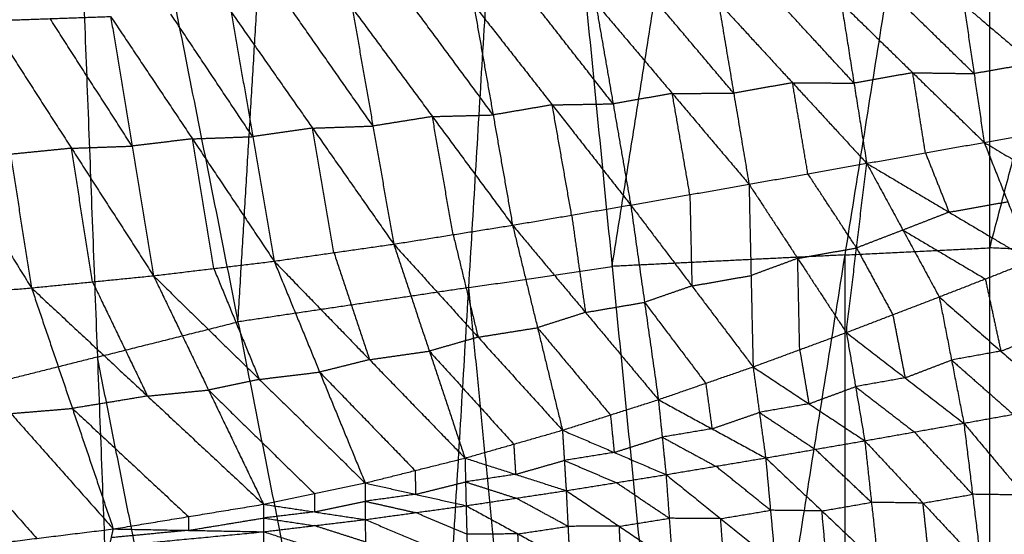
# Model space of a CAD drawing. Header units: millimetres. Extents: x -106 to 110, y -96 to 120.
# Tile 745 of 1020: x -7 to 2, y 44 to 49. Entities that reach past the tile are written whole.
import ezdxf

# ---------------------------------------------------------------- set-up
doc = ezdxf.new("R2010")
doc.units = ezdxf.units.MM
doc.header["$MEASUREMENT"] = 0
doc.layers.add('Default', color=7, linetype='Continuous', true_color=0x000000)

msp = doc.modelspace()

# ---------------------------------------------------------------- linework, layer by layer
at = {"layer": 'Default'}
for points in [[(-0.7935, 38.4819, 3.7488), (0.5128, 46.6791, 3.779), (1.8192, 54.8763, 3.8092)], [(1.8192, 38.6103, 3.7488), (1.8192, 46.7433, 3.779), (1.8192, 54.8763, 3.8092)], [(-1.5906, 46.5758, 3.779), (-0.9375, 50.6744, 3.7941), (-0.2843, 54.773, 3.8092)], [(1.8192, 46.7433, 3.779), (2.8709, 50.7582, 3.7941), (3.9227, 54.773, 3.8092)], [(-3.3809, 38.0981, 3.7488), (-2.8844, 46.3839, 3.779), (-2.3878, 54.6697, 3.8092)], [(-2.3878, 54.6697, 3.8092), (-1.5906, 46.5758, 3.779), (-0.7935, 38.4819, 3.7488)], [(1.8192, 38.6103, 3.7488), (3.9227, 46.64, 3.779), (6.0262, 54.6697, 3.8092)], [(-4.9676, 46.0749, 3.779), (-4.7193, 50.2178, 3.7941), (-4.4711, 54.3607, 3.8092)], [(-6.5543, 54.0516, 3.8092), (-6.2363, 45.7571, 3.779), (-5.9183, 37.4625, 3.7488)], [(-6.5543, 54.0516, 3.8092), (-4.9676, 46.0749, 3.779), (-3.3809, 38.0981, 3.7488)], [(-10.6401, 53.0282, 3.8092), (-8.2792, 45.2453, 3.779), (-5.9183, 37.4625, 3.7488)], [(-3.7492, 47.8428, -1.8362), (-4.1158, 48.3665, -2.0719), (-4.4823, 48.8901, -2.3077)], [(-3.9365, 48.9088, -2.248), (-3.7492, 47.8428, -1.8362), (-3.562, 46.7768, -1.4244)], [(-3.9365, 48.9088, -2.248), (-3.2128, 47.9284, -1.7917), (-2.4891, 46.9479, -1.3354)], [(-2.6644, 47.9431, -1.724), (-3.0263, 48.4333, -1.9521), (-3.3881, 48.9236, -2.1803)], [(-2.8397, 48.9383, -2.1126), (-2.6644, 47.9431, -1.724), (-2.4891, 46.9479, -1.3354)], [(-2.8397, 48.9383, -2.1126), (-2.1312, 48.0341, -1.6747), (-1.4226, 47.1299, -1.2369)], [(-1.5813, 48.0432, -1.5994), (-1.9356, 48.4953, -1.8184), (-2.2899, 48.9474, -2.0373)], [(-1.7401, 48.9566, -1.962), (-1.5813, 48.0432, -1.5994), (-1.4226, 47.1299, -1.2369)], [(-1.7401, 48.9566, -1.962), (-1.0473, 48.137, -1.5449), (-0.3545, 47.3174, -1.1279)], [(-0.4929, 48.1392, -1.4613), (-0.8393, 48.549, -1.6698), (-1.1857, 48.9587, -1.8783)], [(-0.6314, 48.9609, -1.7946), (-0.4929, 48.1392, -1.4613), (-0.3545, 47.3174, -1.1279)], [(-0.6314, 48.9609, -1.7946), (0.0382, 48.2337, -1.4017), (0.7077, 47.5064, -1.0088)], [(0.5927, 48.2299, -1.3098), (0.258, 48.5935, -1.5063), (-0.0768, 48.9571, -1.7027)], [(0.4778, 48.9533, -1.6108), (0.5927, 48.2299, -1.3098), (0.7077, 47.5064, -1.0088)], [(0.4778, 48.9533, -1.6108), (1.1228, 48.3242, -1.2457), (1.7678, 47.6951, -0.8805)], [(1.6765, 48.3161, -1.1465), (1.354, 48.6306, -1.329), (1.0315, 48.9452, -1.5116)], [(1.5852, 48.9371, -1.4124), (1.6765, 48.3161, -1.1465), (1.7678, 47.6951, -0.8805)], [(1.5852, 48.9371, -1.4124), (2.2081, 48.4087, -1.0789), (2.831, 47.8802, -0.7454)], [(-7.211, 48.7931, -2.5592), (-6.664, 48.8125, -2.5151), (-6.1169, 48.8319, -2.4709)], [(-5.9237, 47.6616, -2.0215), (-6.2938, 48.2371, -2.2683), (-6.664, 48.8125, -2.5151)], [(-6.1169, 48.8319, -2.4709), (-5.9237, 47.6616, -2.0215), (-5.7305, 46.4913, -1.5721)], [(-6.1169, 48.8319, -2.4709), (-5.3791, 47.7273, -1.9871), (-4.6414, 46.6227, -1.5033)], [(-4.8347, 47.747, -1.9354), (-5.2036, 48.2993, -2.1773), (-5.5725, 48.8516, -2.4192)], [(-5.0281, 48.8713, -2.3674), (-4.8347, 47.747, -1.9354), (-4.6414, 46.6227, -1.5033)], [(-5.0281, 48.8713, -2.3674), (-4.295, 47.8241, -1.8959), (-3.562, 46.7768, -1.4244)], [(-8.3047, 48.7546, -2.6314), (-7.5682, 47.5682, -2.1313), (-6.8317, 46.3818, -1.6312)], [(-7.211, 48.7931, -2.5592), (-7.0213, 47.5874, -2.0952), (-6.8317, 46.3818, -1.6312)], [(-7.211, 48.7931, -2.5592), (-6.4708, 47.6422, -2.0657), (-5.7305, 46.4913, -1.5721)], [(2.2081, 48.4087, -1.0789), (1.9423, 48.3624, -1.1127), (1.6765, 48.3161, -1.1465)], [(1.1228, 48.3242, -1.2457), (0.8578, 48.277, -1.2777), (0.5927, 48.2299, -1.3098)], [(1.2378, 47.6008, -0.9446), (1.1803, 47.9625, -1.0952), (1.1228, 48.3242, -1.2457)], [(1.1228, 48.3242, -1.2457), (1.3997, 48.3201, -1.1961), (1.6765, 48.3161, -1.1465)], [(0.0382, 48.2337, -1.4017), (-0.2274, 48.1864, -1.4315), (-0.4929, 48.1392, -1.4613)], [(0.1766, 47.4119, -1.0683), (0.1074, 47.8228, -1.235), (0.0382, 48.2337, -1.4017)], [(0.0382, 48.2337, -1.4017), (0.3155, 48.2318, -1.3557), (0.5927, 48.2299, -1.3098)], [(-1.0473, 48.137, -1.5449), (-1.3143, 48.0901, -1.5722), (-1.5813, 48.0432, -1.5994)], [(-1.0473, 48.137, -1.5449), (-0.7701, 48.1381, -1.5031), (-0.4929, 48.1392, -1.4613)], [(-0.8886, 47.2236, -1.1824), (-0.9679, 47.6803, -1.3637), (-1.0473, 48.137, -1.5449)], [(-2.1312, 48.0341, -1.6747), (-2.3978, 47.9886, -1.6994), (-2.6644, 47.9431, -1.724)], [(-2.1312, 48.0341, -1.6747), (-1.8563, 48.0387, -1.6371), (-1.5813, 48.0432, -1.5994)], [(-1.9559, 47.0389, -1.2862), (-2.0435, 47.5365, -1.4804), (-2.1312, 48.0341, -1.6747)], [(-3.2128, 47.9284, -1.7917), (-3.481, 47.8856, -1.8139), (-3.7492, 47.8428, -1.8362)], [(-3.2128, 47.9284, -1.7917), (-2.9386, 47.9357, -1.7579), (-2.6644, 47.9431, -1.724)], [(-3.0256, 46.8624, -1.3799), (-3.1192, 47.3954, -1.5858), (-3.2128, 47.9284, -1.7917)], [(-4.295, 47.8241, -1.8959), (-4.5649, 47.7856, -1.9156), (-4.8347, 47.747, -1.9354)], [(-4.295, 47.8241, -1.8959), (-4.0221, 47.8335, -1.866), (-3.7492, 47.8428, -1.8362)], [(-4.1017, 46.6998, -1.4639), (-4.1983, 47.2619, -1.6799), (-4.295, 47.8241, -1.8959)], [(1.7678, 47.6951, -0.8805), (2.2994, 47.7877, -0.813), (2.831, 47.8802, -0.7454)], [(-5.3791, 47.7273, -1.9871), (-5.1069, 47.7372, -1.9613), (-4.8347, 47.747, -1.9354)], [(-6.4708, 47.6422, -2.0657), (-6.7461, 47.6148, -2.0804), (-7.0213, 47.5874, -2.0952)], [(-6.4708, 47.6422, -2.0657), (-6.1972, 47.6519, -2.0436), (-5.9237, 47.6616, -2.0215)], [(-6.2811, 46.4365, -1.6017), (-6.3759, 47.0394, -1.8337), (-6.4708, 47.6422, -2.0657)], [(-5.3791, 47.7273, -1.9871), (-5.6514, 47.6945, -2.0043), (-5.9237, 47.6616, -2.0215)], [(-5.186, 46.557, -1.5377), (-5.2826, 47.1422, -1.7624), (-5.3791, 47.7273, -1.9871)], [(0.7077, 47.5064, -1.0088), (1.2378, 47.6008, -0.9446), (1.7678, 47.6951, -0.8805)], [(1.7678, 47.6951, -0.8805), (1.9808, 47.1598, -0.4177), (2.1939, 46.6245, 0.0451)], [(1.7678, 47.6951, -0.8805), (2.3983, 47.3209, -0.4172), (3.0287, 46.9467, 0.0462)], [(1.2378, 47.6008, -0.9446), (1.3443, 47.3331, -0.7132), (1.4508, 47.0655, -0.4819)], [(-0.3545, 47.3174, -1.1279), (0.1766, 47.4119, -1.0683), (0.7077, 47.5064, -1.0088)], [(0.524, 45.979, 0.0429), (0.6158, 46.7427, -0.4829), (0.7077, 47.5064, -1.0088)], [(0.7077, 47.5064, -1.0088), (1.0349, 46.9035, -0.4824), (1.3622, 46.3005, 0.0439)], [(0.7077, 47.5064, -1.0088), (1.4508, 47.0655, -0.4819), (2.1939, 46.6245, 0.0451)], [(0.6158, 46.7427, -0.4829), (0.3962, 47.0773, -0.7756), (0.1766, 47.4119, -1.0683)], [(-1.4226, 47.1299, -1.2369), (-0.8886, 47.2236, -1.1824), (-0.3545, 47.3174, -1.1279)], [(-0.3545, 47.3174, -1.1279), (-0.3363, 46.4931, -0.5429), (-0.3181, 45.6687, 0.0421)], [(-0.3545, 47.3174, -1.1279), (0.0847, 46.6482, -0.5425), (0.524, 45.979, 0.0429)], [(-0.8886, 47.2236, -1.1824), (-0.8794, 46.8115, -0.8899), (-0.8703, 46.3993, -0.5974)], [(-2.4891, 46.9479, -1.3354), (-1.9559, 47.0389, -1.2862), (-1.4226, 47.1299, -1.2369)], [(-1.4226, 47.1299, -1.2369), (-1.2978, 46.2513, -0.5978), (-1.173, 45.3726, 0.0413)], [(-1.4226, 47.1299, -1.2369), (-0.8703, 46.3993, -0.5974), (-0.3181, 45.6687, 0.0421)], [(1.4508, 47.0655, -0.4819), (1.7158, 47.1126, -0.4498), (1.9808, 47.1598, -0.4177)], [(-1.9559, 47.0389, -1.2862), (-1.8935, 46.5996, -0.9666), (-1.8311, 46.1603, -0.6471)], [(1.4508, 47.0655, -0.4819), (1.2429, 46.9845, -0.4821), (1.0349, 46.9035, -0.4824)], [(-3.562, 46.7768, -1.4244), (-3.0256, 46.8624, -1.3799), (-2.4891, 46.9479, -1.3354)], [(-2.4891, 46.9479, -1.3354), (-2.2639, 46.0223, -0.6474), (-2.0387, 45.0968, 0.0407)], [(-2.4891, 46.9479, -1.3354), (-1.8311, 46.1603, -0.6471), (-1.173, 45.3726, 0.0413)], [(-3.0256, 46.8624, -1.3799), (-2.913, 46.3996, -1.0359), (-2.8004, 45.9368, -0.6918)], [(1.0349, 46.9035, -0.4824), (0.8254, 46.8231, -0.4827), (0.6158, 46.7427, -0.4829)], [(1.0349, 46.9035, -0.4824), (1.4065, 46.683, -0.219), (1.778, 46.4625, 0.0445)], [(-4.6414, 46.6227, -1.5033), (-4.1017, 46.6998, -1.4639), (-3.562, 46.7768, -1.4244)], [(-3.562, 46.7768, -1.4244), (-3.2402, 45.811, -0.6921), (-2.9185, 44.8452, 0.0403)], [(-3.562, 46.7768, -1.4244), (-2.8004, 45.9368, -0.6918), (-2.0387, 45.0968, 0.0407)], [(-4.1017, 46.6998, -1.4639), (-3.9408, 46.2169, -1.0977), (-3.78, 45.7339, -0.7315)], [(0.5128, 46.6791, 3.779), (-0.5389, 46.6275, 3.779), (-1.5906, 46.5758, 3.779)], [(0.0847, 46.6482, -0.5425), (0.3503, 46.6955, -0.5127), (0.6158, 46.7427, -0.4829)], [(0.5128, 46.6791, 3.779), (1.166, 46.7112, 3.779), (1.8192, 46.7433, 3.779)], [(0.5128, 38.5461, 3.7488), (0.5128, 42.6126, 3.7639), (0.5128, 46.6791, 3.779)], [(0.6158, 46.7427, -0.4829), (0.7795, 46.4412, -0.2197), (0.9431, 46.1397, 0.0434)], [(3.9227, 46.64, 3.779), (2.8709, 46.6916, 3.779), (1.8192, 46.7433, 3.779)], [(-5.7305, 46.4913, -1.5721), (-5.186, 46.557, -1.5377), (-4.6414, 46.6227, -1.5033)], [(-4.6414, 46.6227, -1.5033), (-4.2304, 45.6217, -0.7317), (-3.8194, 44.6207, 0.04)], [(-4.6414, 46.6227, -1.5033), (-3.78, 45.7339, -0.7315), (-2.9185, 44.8452, 0.0403)], [(-2.8844, 46.3839, 3.779), (-2.2375, 46.4798, 3.779), (-1.5906, 46.5758, 3.779)], [(0.0847, 46.6482, -0.5425), (-0.1258, 46.5706, -0.5427), (-0.3363, 46.4931, -0.5429)], [(0.1029, 45.8239, 0.0425), (0.0938, 46.2361, -0.25), (0.0847, 46.6482, -0.5425)], [(1.3622, 46.3005, 0.0439), (1.778, 46.4625, 0.0445), (2.1939, 46.6245, 0.0451)], [(-6.8317, 46.3818, -1.6312), (-6.2811, 46.4365, -1.6017), (-5.7305, 46.4913, -1.5721)], [(-5.7305, 46.4913, -1.5721), (-5.2337, 45.4599, -0.7661), (-4.7368, 44.4286, 0.0399)], [(-5.7305, 46.4913, -1.5721), (-4.7749, 45.556, -0.766), (-3.8194, 44.6207, 0.04)], [(-5.186, 46.557, -1.5377), (-4.9805, 46.0565, -1.1519), (-4.7749, 45.556, -0.766)], [(-0.8703, 46.3993, -0.5974), (-0.6033, 46.4462, -0.5702), (-0.3363, 46.4931, -0.5429)], [(-6.2811, 46.4365, -1.6017), (-6.0327, 45.9209, -1.1986), (-5.7842, 45.4052, -0.7956)], [(-0.8703, 46.3993, -0.5974), (-1.0841, 46.3253, -0.5976), (-1.2978, 46.2513, -0.5978)], [(1.778, 46.4625, 0.0445), (1.8483, 46.1366, -0.2243), (1.9187, 45.8107, -0.4931)], [(-7.9417, 46.2896, -1.68), (-7.3867, 46.3357, -1.6556), (-6.8317, 46.3818, -1.6312)], [(-6.8317, 46.3818, -1.6312), (-6.4624, 45.2937, -0.7955), (-6.0931, 44.2056, 0.0402)], [(-6.8317, 46.3818, -1.6312), (-5.7842, 45.4052, -0.7956), (-4.7368, 44.4286, 0.0399)], [(-2.8844, 46.3839, 3.779), (-3.926, 46.2294, 3.779), (-4.9676, 46.0749, 3.779)], [(-2.0872, 38.29, 3.7488), (-2.4858, 42.3369, 3.7639), (-2.8844, 46.3839, 3.779)], [(-7.9417, 46.2896, -1.68), (-7.0174, 45.2476, -0.8199), (-6.0931, 44.2056, 0.0402)], [(-1.8311, 46.1603, -0.6471), (-1.5644, 46.2058, -0.6224), (-1.2978, 46.2513, -0.5978)], [(-1.2978, 46.2513, -0.5978), (-1.0216, 45.886, -0.2781), (-0.7455, 45.5207, 0.0417)], [(0.524, 45.979, 0.0429), (0.9431, 46.1397, 0.0434), (1.3622, 46.3005, 0.0439)], [(1.3622, 46.3005, 0.0439), (1.4733, 45.7305, -0.4361), (1.5844, 45.1605, -0.9162)], [(1.3622, 46.3005, 0.0439), (1.9187, 45.8107, -0.4931), (2.4752, 45.3209, -1.0302)], [(-1.8311, 46.1603, -0.6471), (-2.0475, 46.0913, -0.6472), (-2.2639, 46.0223, -0.6474)], [(0.9431, 46.1397, 0.0434), (0.9986, 45.8548, -0.1966), (1.0542, 45.5698, -0.4366)], [(-6.2363, 45.7571, 3.779), (-5.602, 45.916, 3.779), (-4.9676, 46.0749, 3.779)], [(-2.8004, 45.9368, -0.6918), (-2.5321, 45.9796, -0.6696), (-2.2639, 46.0223, -0.6474)], [(-2.2639, 46.0223, -0.6474), (-1.9349, 45.6285, -0.3032), (-1.6058, 45.2347, 0.041)], [(-0.3181, 45.6687, 0.0421), (0.1029, 45.8239, 0.0425), (0.524, 45.979, 0.0429)], [(0.524, 45.979, 0.0429), (0.607, 45.4904, -0.3812), (0.69, 45.0018, -0.8053)], [(0.524, 45.979, 0.0429), (1.0542, 45.5698, -0.4366), (1.5844, 45.1605, -0.9162)], [(1.9187, 45.8107, -0.4931), (2.1266, 45.8917, -0.4928), (2.3345, 45.9727, -0.4926)], [(-2.8004, 45.9368, -0.6918), (-3.0203, 45.8739, -0.692), (-3.2402, 45.811, -0.6921)], [(-3.78, 45.7339, -0.7315), (-3.5101, 45.7725, -0.7118), (-3.2402, 45.811, -0.6921)], [(-3.2402, 45.811, -0.6921), (-2.8594, 45.391, -0.3258), (-2.4786, 44.971, 0.0405)], [(0.1029, 45.8239, 0.0425), (0.1444, 45.5796, -0.1696), (0.1859, 45.3352, -0.3816)], [(1.9187, 45.8107, -0.4931), (1.696, 45.7706, -0.4646), (1.4733, 45.7305, -0.4361)], [(-6.2363, 45.7571, 3.779), (-7.2578, 45.5012, 3.779), (-8.2792, 45.2453, 3.779)], [(-4.6496, 37.7803, 3.7488), (-5.443, 41.7687, 3.7639), (-6.2363, 45.7571, 3.779)], [(-3.78, 45.7339, -0.7315), (-4.0052, 45.6778, -0.7316), (-4.2304, 45.6217, -0.7317)], [(1.0542, 45.5698, -0.4366), (1.2637, 45.6501, -0.4364), (1.4733, 45.7305, -0.4361)], [(1.4733, 45.7305, -0.4361), (1.7515, 45.4856, -0.7046), (2.0298, 45.2407, -0.9732)], [(-4.7749, 45.556, -0.766), (-4.5027, 45.5888, -0.7488), (-4.2304, 45.6217, -0.7317)], [(-4.2304, 45.6217, -0.7317), (-3.7997, 45.1773, -0.3458), (-3.3689, 44.7329, 0.0401)], [(-1.173, 45.3726, 0.0413), (-0.7455, 45.5207, 0.0417), (-0.3181, 45.6687, 0.0421)], [(-0.3181, 45.6687, 0.0421), (-0.2613, 45.2579, -0.3289), (-0.2045, 44.847, -0.6999)], [(-0.3181, 45.6687, 0.0421), (0.1859, 45.3352, -0.3816), (0.69, 45.0018, -0.8053)], [(-4.7749, 45.556, -0.766), (-5.0043, 45.508, -0.7661), (-5.2337, 45.4599, -0.7661)], [(-0.7455, 45.5207, 0.0417), (-0.7171, 45.3153, -0.1438), (-0.6888, 45.1098, -0.3293)], [(1.0542, 45.5698, -0.4366), (0.8306, 45.5301, -0.4089), (0.607, 45.4904, -0.3812)], [(-5.7842, 45.4052, -0.7956), (-5.509, 45.4326, -0.7809), (-5.2337, 45.4599, -0.7661)], [(-5.2337, 45.4599, -0.7661), (-4.7559, 44.9923, -0.363), (-4.2781, 44.5246, 0.04)], [(0.1859, 45.3352, -0.3816), (0.3965, 45.4128, -0.3814), (0.607, 45.4904, -0.3812)], [(0.607, 45.4904, -0.3812), (0.8721, 45.2858, -0.621), (1.1372, 45.0811, -0.8607)], [(-5.7842, 45.4052, -0.7956), (-6.1233, 45.3494, -0.7956), (-6.4624, 45.2937, -0.7955)], [(-2.0387, 45.0968, 0.0407), (-1.6058, 45.2347, 0.041), (-1.173, 45.3726, 0.0413)], [(-1.173, 45.3726, 0.0413), (-1.1384, 45.0344, -0.28), (-1.1038, 44.6962, -0.6013)], [(-1.173, 45.3726, 0.0413), (-0.6888, 45.1098, -0.3293), (-0.2045, 44.847, -0.6999)], [(0.1859, 45.3352, -0.3816), (-0.0377, 45.2966, -0.3553), (-0.2613, 45.2579, -0.3289)], [(-7.0174, 45.2476, -0.8199), (-6.7399, 45.2706, -0.8077), (-6.4624, 45.2937, -0.7955)], [(-6.4624, 45.2937, -0.7955), (-5.9387, 44.8054, -0.3777), (-5.4149, 44.3171, 0.0401)], [(-0.6888, 45.1098, -0.3293), (-0.475, 45.1838, -0.3291), (-0.2613, 45.2579, -0.3289)], [(-0.2613, 45.2579, -0.3289), (-0.0093, 45.0911, -0.5408), (0.2427, 44.9244, -0.7526)], [(1.5844, 45.1605, -0.9162), (2.0298, 45.2407, -0.9732), (2.4752, 45.3209, -1.0302)], [(-7.7083, 45.1626, -0.8196), (-7.2462, 44.6416, -0.3896), (-6.784, 44.1206, 0.0405)], [(-1.6058, 45.2347, 0.041), (-1.5886, 45.0656, -0.1196), (-1.5713, 44.8965, -0.2803)], [(0.69, 45.0018, -0.8053), (1.1372, 45.0811, -0.8607), (1.5844, 45.1605, -0.9162)], [(1.5844, 45.1605, -0.9162), (1.663, 44.5185, -1.1874), (1.7416, 43.8765, -1.4587)], [(1.5844, 45.1605, -0.9162), (2.1273, 44.5119, -1.2756), (2.6702, 43.8634, -1.635)], [(-2.9185, 44.8452, 0.0403), (-2.4786, 44.971, 0.0405), (-2.0387, 45.0968, 0.0407)], [(-2.0387, 45.0968, 0.0407), (-2.0219, 44.8242, -0.2344), (-2.005, 44.5517, -0.5095)], [(-2.0387, 45.0968, 0.0407), (-1.5713, 44.8965, -0.2803), (-1.1038, 44.6962, -0.6013)], [(-0.6888, 45.1098, -0.3293), (-0.9136, 45.0721, -0.3046), (-1.1384, 45.0344, -0.28)], [(1.663, 44.5185, -1.1874), (1.4001, 44.7998, -1.0241), (1.1372, 45.0811, -0.8607)], [(-1.5713, 44.8965, -0.2803), (-1.3548, 44.9655, -0.2801), (-1.1384, 45.0344, -0.28)], [(-1.1384, 45.0344, -0.28), (-0.8963, 44.903, -0.4653), (-0.6542, 44.7716, -0.6506)], [(-0.2045, 44.847, -0.6999), (0.2427, 44.9244, -0.7526), (0.69, 45.0018, -0.8053)], [(0.69, 45.0018, -0.8053), (0.7505, 44.446, -1.0462), (0.811, 43.8902, -1.2872)], [(0.69, 45.0018, -0.8053), (1.2158, 44.4391, -1.132), (1.7416, 43.8765, -1.4587)], [(-2.4786, 44.971, 0.0405), (-2.4702, 44.8347, -0.0971), (-2.4617, 44.6985, -0.2346)], [(-1.5713, 44.8965, -0.2803), (-1.7966, 44.8604, -0.2573), (-2.0219, 44.8242, -0.2344)], [(0.7505, 44.446, -1.0462), (0.4966, 44.6852, -0.8994), (0.2427, 44.9244, -0.7526)], [(-3.8194, 44.6207, 0.04), (-3.3689, 44.7329, 0.0401), (-2.9185, 44.8452, 0.0403)], [(-2.9185, 44.8452, 0.0403), (-2.9135, 44.6304, -0.1921), (-2.9085, 44.4156, -0.4245)], [(-2.9185, 44.8452, 0.0403), (-2.4617, 44.6985, -0.2346), (-2.005, 44.5517, -0.5095)], [(-2.4617, 44.6985, -0.2346), (-2.2418, 44.7614, -0.2345), (-2.0219, 44.8242, -0.2344)], [(-2.0219, 44.8242, -0.2344), (-1.7881, 44.7241, -0.3949), (-1.5544, 44.624, -0.5554)], [(-1.1038, 44.6962, -0.6013), (-0.6542, 44.7716, -0.6506), (-0.2045, 44.847, -0.6999)], [(-0.2045, 44.847, -0.6999), (-0.1611, 44.3742, -0.9121), (-0.1176, 43.9015, -1.1242)], [(-0.2045, 44.847, -0.6999), (0.3032, 44.3686, -0.9935), (0.811, 43.8902, -1.2872)], [(-3.3689, 44.7329, 0.0401), (-3.3665, 44.6255, -0.076), (-3.364, 44.5181, -0.1922)], [(-0.1611, 44.3742, -0.9121), (-0.4076, 44.5729, -0.7813), (-0.6542, 44.7716, -0.6506)], [(-4.7368, 44.4286, 0.0399), (-4.2781, 44.5246, 0.04), (-3.8194, 44.6207, 0.04)], [(-3.8194, 44.6207, 0.04), (-3.8192, 44.4555, -0.1533), (-3.8191, 44.2904, -0.3465)], [(-3.8194, 44.6207, 0.04), (-3.364, 44.5181, -0.1922), (-2.9085, 44.4156, -0.4245)], [(-3.364, 44.5181, -0.1922), (-3.1387, 44.5743, -0.1922), (-2.9135, 44.6304, -0.1921)], [(-2.4617, 44.6985, -0.2346), (-2.6876, 44.6644, -0.2134), (-2.9135, 44.6304, -0.1921)], [(-2.9135, 44.6304, -0.1921), (-2.6851, 44.557, -0.3295), (-2.4568, 44.4836, -0.467)], [(-2.005, 44.5517, -0.5095), (-1.5544, 44.624, -0.5554), (-1.1038, 44.6962, -0.6013)], [(-1.0751, 44.3018, -0.7866), (-1.3148, 44.4629, -0.671), (-1.5544, 44.624, -0.5554)], [(-1.1038, 44.6962, -0.6013), (-1.0751, 44.3018, -0.7866), (-1.0464, 43.9074, -0.9718)], [(-1.1038, 44.6962, -0.6013), (-0.6107, 44.2988, -0.8628), (-0.1176, 43.9015, -1.1242)], [(-2.9085, 44.4156, -0.4245), (-2.4568, 44.4836, -0.467), (-2.005, 44.5517, -0.5095)], [(-2.005, 44.5517, -0.5095), (-1.9888, 44.2292, -0.6697), (-1.9726, 43.9067, -0.83)], [(-2.005, 44.5517, -0.5095), (-1.5257, 44.2295, -0.7407), (-1.0464, 43.9074, -0.9718)], [(-4.2781, 44.5246, 0.04), (-4.278, 44.4421, -0.0567), (-4.278, 44.3595, -0.1533)], [(-4.278, 44.3595, -0.1533), (-4.0486, 44.4075, -0.1533), (-3.8192, 44.4555, -0.1533)], [(-3.364, 44.5181, -0.1922), (-3.5916, 44.4868, -0.1727), (-3.8192, 44.4555, -0.1533)], [(-3.8192, 44.4555, -0.1533), (-3.5915, 44.4043, -0.2694), (-3.3638, 44.353, -0.3855)], [(-1.9888, 44.2292, -0.6697), (-2.2228, 44.3564, -0.5684), (-2.4568, 44.4836, -0.467)], [(0.3032, 44.3686, -0.9935), (0.5269, 44.4073, -1.0199), (0.7505, 44.446, -1.0462)], [(1.2158, 44.4391, -1.132), (0.9831, 44.4425, -1.0891), (0.7505, 44.446, -1.0462)], [(1.2158, 44.4391, -1.132), (1.4394, 44.4788, -1.1597), (1.663, 44.5185, -1.1874)], [(1.2763, 43.8833, -1.3729), (1.246, 44.1612, -1.2525), (1.2158, 44.4391, -1.132)], [(2.1273, 44.5119, -1.2756), (1.8952, 44.5152, -1.2315), (1.663, 44.5185, -1.1874)], [(-6.0931, 44.2056, 0.0402), (-5.4149, 44.3171, 0.0401), (-4.7368, 44.4286, 0.0399)], [(-4.7368, 44.4286, 0.0399), (-4.7365, 44.3044, -0.1178), (-4.7361, 44.1803, -0.2756)], [(-4.7368, 44.4286, 0.0399), (-4.278, 44.3595, -0.1533), (-3.8191, 44.2904, -0.3465)], [(-4.278, 44.3595, -0.1533), (-4.5072, 44.332, -0.1356), (-4.7365, 44.3044, -0.1178)], [(-3.8191, 44.2904, -0.3465), (-3.3638, 44.353, -0.3855), (-2.9085, 44.4156, -0.4245)], [(-2.9017, 44.1573, -0.5615), (-3.1327, 44.2551, -0.4735), (-3.3638, 44.353, -0.3855)], [(-2.9085, 44.4156, -0.4245), (-2.9017, 44.1573, -0.5615), (-2.8948, 43.8989, -0.6986)], [(-2.9085, 44.4156, -0.4245), (-2.4406, 44.1611, -0.6272), (-1.9726, 43.9067, -0.83)], [(-0.6107, 44.2988, -0.8628), (-0.3859, 44.3365, -0.8874), (-0.1611, 44.3742, -0.9121)], [(0.3032, 44.3686, -0.9935), (0.0711, 44.3714, -0.9528), (-0.1611, 44.3742, -0.9121)], [(0.3467, 43.8958, -1.2057), (0.325, 44.1322, -1.0996), (0.3032, 44.3686, -0.9935)], [(-5.4149, 44.3171, 0.0401), (-5.4148, 44.255, -0.0388), (-5.4146, 44.1929, -0.1177)], [(-5.4146, 44.1929, -0.1177), (-5.0755, 44.2487, -0.1178), (-4.7365, 44.3044, -0.1178)], [(-4.7365, 44.3044, -0.1178), (-4.507, 44.2699, -0.2145), (-4.2776, 44.2353, -0.3111)], [(-4.7361, 44.1803, -0.2756), (-4.2776, 44.2353, -0.3111), (-3.8191, 44.2904, -0.3465)], [(-3.8191, 44.2904, -0.3465), (-3.8171, 44.0878, -0.4623), (-3.815, 43.8852, -0.5781)], [(-3.8191, 44.2904, -0.3465), (-3.3569, 44.0947, -0.5225), (-2.8948, 43.8989, -0.6986)], [(-1.5257, 44.2295, -0.7407), (-1.3004, 44.2657, -0.7636), (-1.0751, 44.3018, -0.7866)], [(-0.6107, 44.2988, -0.8628), (-0.8429, 44.3003, -0.8247), (-1.0751, 44.3018, -0.7866)], [(-0.582, 43.9044, -1.048), (-0.5964, 44.1016, -0.9554), (-0.6107, 44.2988, -0.8628)], [(-7.475, 44.0356, 0.0408), (-6.784, 44.1206, 0.0405), (-6.0931, 44.2056, 0.0402)], [(-6.1277, 44.0481, -0.179), (-6.1104, 44.1268, -0.0694), (-6.0931, 44.2056, 0.0402)], [(-6.1277, 44.0481, -0.179), (-5.4319, 44.1142, -0.2273), (-4.7361, 44.1803, -0.2756)], [(-5.4146, 44.1929, -0.1177), (-5.7625, 44.1599, -0.0936), (-6.1104, 44.1268, -0.0694)], [(-6.0931, 44.2056, 0.0402), (-5.4146, 44.1929, -0.1177), (-4.7361, 44.1803, -0.2756)], [(-4.7361, 44.1803, -0.2756), (-4.7359, 44.024, -0.372), (-4.7357, 43.8677, -0.4685)], [(-4.7361, 44.1803, -0.2756), (-4.2756, 44.0327, -0.4269), (-3.815, 43.8852, -0.5781)], [(-3.8171, 44.0878, -0.4623), (-4.0473, 44.1616, -0.3867), (-4.2776, 44.2353, -0.3111)], [(-2.4406, 44.1611, -0.6272), (-2.2147, 44.1952, -0.6485), (-1.9888, 44.2292, -0.6697)], [(-1.5257, 44.2295, -0.7407), (-1.7572, 44.2294, -0.7052), (-1.9888, 44.2292, -0.6697)], [(-1.5095, 43.907, -0.9009), (-1.5176, 44.0683, -0.8208), (-1.5257, 44.2295, -0.7407)], [(-2.4406, 44.1611, -0.6272), (-2.6711, 44.1592, -0.5944), (-2.9017, 44.1573, -0.5615)], [(-2.4337, 43.9028, -0.7643), (-2.4371, 44.032, -0.6957), (-2.4406, 44.1611, -0.6272)]]:
    msp.add_open_spline(points, degree=2, dxfattribs=at)

doc.saveas('drawing.dxf')
